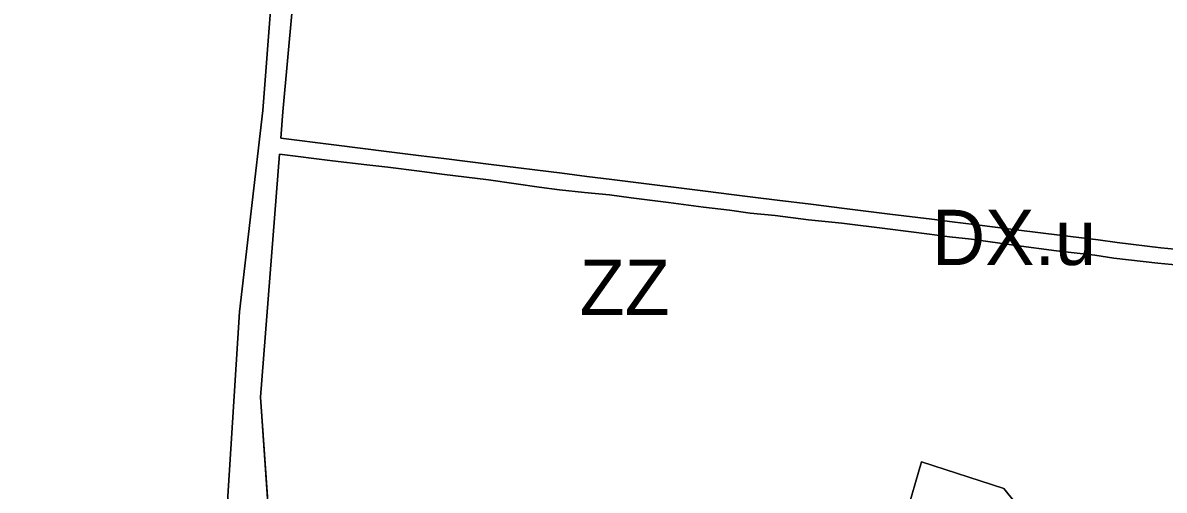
# Model space of a CAD drawing. Extents: x -555509 to -553005, y -1186756 to -1182560.
# Drawn here: x -554741.3 to -554451.9, y -1184157.5 to -1184039.1 of the extents above; entities that cross this region are included whole.
import ezdxf

# ---------------------------------------------------------------- set-up
doc = ezdxf.new("R2010")
doc.units = 0
for name, color, linetype in [('Level 26', 7, 'Continuous'), ('Level 36', 7, 'Continuous'), ('Level 52', 7, 'Continuous'), ('Level 59', 7, 'Continuous'), ('Level 6', 7, 'Continuous'), ('OBRYS_PLOCH', 7, 'Continuous'), ('stav_AP', 7, 'Continuous'), ('stav_BV', 7, 'Continuous'), ('stav_ZZ', 7, 'Continuous')]:
    doc.layers.add(name, color=color, linetype=linetype)

msp = doc.modelspace()

# ---------------------------------------------------------------- linework, layer by layer
at = {"layer": 'Level 26'}
for p, q in [((-554676.39, -1184008.4), (-554680.44, -1184061.29)), ((-554635.07, -1184077.42), (-554623.21, -1184078.91)), ((-554623.21, -1184078.91), (-554616.18, -1184079.89)), ((-554592.49, -1184082.72), (-554587.03, -1184083.43)), ((-554556.83, -1184087.29), (-554550.51, -1184087.94)), ((-554550.51, -1184087.94), (-554542.05, -1184089.01)), ((-554542.05, -1184089.01), (-554533.62, -1184089.89)), ((-554479.16, -1184096.84), (-554469.49, -1184097.96)), ((-554469.49, -1184097.96), (-554464.64, -1184098.73))]:
    msp.add_line(p, q, dxfattribs=at)
for points in [[(-554675.89, -1184068.34), (-554675.37, -1184061.63), (-554670.51, -1184008.91), (-554668.92, -1183969.6), (-554670.48, -1183944.44)], [(-554680.44, -1184061.29), (-554686.37, -1184112.37), (-554690.31, -1184175.13)], [(-554447.41, -1184096.58), (-554452.71, -1184096.1), (-554463.81, -1184094.72), (-554468.65, -1184094.12), (-554478.43, -1184092.9), (-554488.69, -1184091.62), (-554500.07, -1184090.21), (-554505.63, -1184089.52), (-554510.78, -1184088.88), (-554521.41, -1184087.55), (-554532.96, -1184086.12), (-554541.44, -1184085.06), (-554549.99, -1184084), (-554556.2, -1184083.23), (-554561.58, -1184082.56), (-554568.14, -1184081.74), (-554586.49, -1184079.46), (-554591.92, -1184078.78), (-554598.24, -1184078), (-554604.54, -1184077.21), (-554622.52, -1184074.98), (-554634.54, -1184073.48), (-554640.29, -1184072.77), (-554648.36, -1184071.76), (-554662.44, -1184070.01), (-554675.89, -1184068.34)], [(-554678.63, -1184168.29), (-554680.99, -1184133.97), (-554676.2, -1184072.33)], [(-554676.2, -1184072.33), (-554662.79, -1184074.02), (-554654.03, -1184075.06), (-554648.76, -1184075.69)], [(-554648.76, -1184075.69), (-554640.71, -1184076.68), (-554635.07, -1184077.42)], [(-554616.18, -1184079.89), (-554610.34, -1184080.71), (-554605.2, -1184081.43), (-554598.86, -1184082.07), (-554592.49, -1184082.72)], [(-554587.03, -1184083.43), (-554577.59, -1184084.66), (-554568.65, -1184085.82)], [(-554568.65, -1184085.82), (-554562.13, -1184086.59), (-554556.83, -1184087.29)], [(-554533.62, -1184089.89), (-554522, -1184091.29), (-554511.39, -1184092.65)], [(-554511.39, -1184092.65), (-554506.3, -1184093.29), (-554500.7, -1184093.94)], [(-554500.7, -1184093.94), (-554489.37, -1184095.49), (-554479.16, -1184096.84)], [(-554464.64, -1184098.73), (-554453.5, -1184100.02), (-554448.17, -1184100.51)]]:
    msp.add_lwpolyline(points, dxfattribs=at)
at = {"layer": 'Level 36'}
msp.add_lwpolyline([(-554440.16, -1184222.12), (-554492.51, -1184157.13), (-554513.37, -1184150.34), (-554518.87, -1184169.02), (-554521.24, -1184177.54), (-554523.13, -1184182.45), (-554525.77, -1184189.28)], dxfattribs=at)
at = {"layer": 'Level 52'}
msp.add_lwpolyline([(-554440.16, -1184222.12), (-554492.51, -1184157.13), (-554513.37, -1184150.34), (-554518.87, -1184169.02), (-554521.24, -1184177.54), (-554523.13, -1184182.45), (-554525.77, -1184189.28)], dxfattribs=at)
at = {"layer": 'Level 6'}
msp.add_lwpolyline([(-554440.16, -1184222.12), (-554492.51, -1184157.13), (-554513.37, -1184150.34), (-554518.87, -1184169.02), (-554521.24, -1184177.54), (-554523.13, -1184182.45), (-554525.77, -1184189.28)], dxfattribs=at)
at = {"layer": 'OBRYS_PLOCH'}
for p, q in [((-554676.39, -1184008.4), (-554680.44, -1184061.29)), ((-554680.44, -1184061.29), (-554676.39, -1184008.4)), ((-554635.07, -1184077.42), (-554623.21, -1184078.91)), ((-554623.21, -1184078.91), (-554616.18, -1184079.89)), ((-554592.49, -1184082.72), (-554587.03, -1184083.43)), ((-554556.83, -1184087.29), (-554550.51, -1184087.94)), ((-554550.51, -1184087.94), (-554542.05, -1184089.01)), ((-554542.05, -1184089.01), (-554533.62, -1184089.89)), ((-554479.16, -1184096.84), (-554469.49, -1184097.96)), ((-554469.49, -1184097.96), (-554464.64, -1184098.73)), ((-554513.37, -1184150.34), (-554518.87, -1184169.02))]:
    msp.add_line(p, q, dxfattribs=at)
for points in [[(-554675.89, -1184068.34), (-554675.37, -1184061.63), (-554670.51, -1184008.91), (-554668.92, -1183969.6), (-554670.48, -1183944.44)], [(-554670.48, -1183944.44), (-554668.92, -1183969.6), (-554670.51, -1184008.91), (-554675.37, -1184061.63), (-554675.89, -1184068.34), (-554662.44, -1184070.01), (-554648.36, -1184071.76), (-554640.29, -1184072.77), (-554634.54, -1184073.48), (-554622.52, -1184074.98), (-554604.54, -1184077.21), (-554598.24, -1184078), (-554591.92, -1184078.78), (-554586.49, -1184079.46), (-554568.14, -1184081.74), (-554561.58, -1184082.56), (-554556.2, -1184083.23), (-554549.99, -1184084), (-554541.44, -1184085.06), (-554532.96, -1184086.12), (-554521.41, -1184087.55)], [(-554680.44, -1184061.29), (-554686.37, -1184112.37), (-554690.31, -1184175.13)], [(-554690.31, -1184175.13), (-554686.37, -1184112.37), (-554680.44, -1184061.29)], [(-554447.41, -1184096.58), (-554452.71, -1184096.1), (-554463.81, -1184094.72), (-554468.65, -1184094.12), (-554478.43, -1184092.9), (-554488.69, -1184091.62), (-554500.07, -1184090.21), (-554505.63, -1184089.52), (-554510.78, -1184088.88), (-554521.41, -1184087.55), (-554532.96, -1184086.12), (-554541.44, -1184085.06), (-554549.99, -1184084), (-554556.2, -1184083.23), (-554561.58, -1184082.56), (-554568.14, -1184081.74), (-554586.49, -1184079.46), (-554591.92, -1184078.78), (-554598.24, -1184078), (-554604.54, -1184077.21), (-554622.52, -1184074.98), (-554634.54, -1184073.48), (-554640.29, -1184072.77), (-554648.36, -1184071.76), (-554662.44, -1184070.01), (-554675.89, -1184068.34)], [(-554678.63, -1184168.29), (-554680.99, -1184133.97), (-554676.2, -1184072.33)], [(-554676.2, -1184072.33), (-554662.79, -1184074.02), (-554654.03, -1184075.06), (-554648.76, -1184075.69)], [(-554648.76, -1184075.69), (-554640.71, -1184076.68), (-554635.07, -1184077.42)], [(-554616.18, -1184079.89), (-554610.34, -1184080.71), (-554605.2, -1184081.43), (-554598.86, -1184082.07), (-554592.49, -1184082.72)], [(-554587.03, -1184083.43), (-554577.59, -1184084.66), (-554568.65, -1184085.82)], [(-554568.65, -1184085.82), (-554562.13, -1184086.59), (-554556.83, -1184087.29)], [(-554521.41, -1184087.55), (-554510.78, -1184088.88), (-554505.63, -1184089.52), (-554500.07, -1184090.21), (-554488.69, -1184091.62), (-554478.43, -1184092.9), (-554468.65, -1184094.12), (-554463.81, -1184094.72), (-554452.71, -1184096.1), (-554447.41, -1184096.58), (-554442.37, -1184097.04), (-554437.34, -1184097.5), (-554419.51, -1184099.13), (-554402.8, -1184100.65), (-554386.44, -1184102.14), (-554377.89, -1184102.92), (-554375.53, -1184103.14), (-554368.51, -1184103.78)], [(-554533.62, -1184089.89), (-554522, -1184091.29), (-554511.39, -1184092.65)], [(-554511.39, -1184092.65), (-554506.3, -1184093.29), (-554500.7, -1184093.94)], [(-554500.7, -1184093.94), (-554489.37, -1184095.49), (-554479.16, -1184096.84)], [(-554464.64, -1184098.73), (-554453.5, -1184100.02), (-554448.17, -1184100.51)], [(-554440.16, -1184222.12), (-554492.51, -1184157.13), (-554513.37, -1184150.34)]]:
    msp.add_lwpolyline(points, dxfattribs=at)
at = {"layer": 'stav_AP'}
for points in [[(-554670.48, -1183944.44), (-554668.92, -1183969.6), (-554670.51, -1184008.91), (-554675.37, -1184061.63), (-554675.89, -1184068.34), (-554662.44, -1184070.01), (-554648.36, -1184071.76), (-554640.29, -1184072.77), (-554634.54, -1184073.48), (-554622.52, -1184074.98), (-554604.54, -1184077.21), (-554598.24, -1184078), (-554591.92, -1184078.78), (-554586.49, -1184079.46), (-554568.14, -1184081.74), (-554561.58, -1184082.56), (-554556.2, -1184083.23), (-554549.99, -1184084), (-554541.44, -1184085.06), (-554532.96, -1184086.12), (-554521.41, -1184087.55)], [(-554841.71, -1184156.17), (-554826.25, -1184157.38), (-554810.85, -1184157.24), (-554791.86, -1184158.49), (-554777.04, -1184158.7), (-554768.67, -1184159.38), (-554762.83, -1184159.96), (-554753.68, -1184159.87), (-554747.36, -1184159.66), (-554731.96, -1184166.49), (-554718.94, -1184169.35), (-554690.31, -1184175.13), (-554686.37, -1184112.37), (-554680.44, -1184061.29), (-554676.39, -1184008.4)], [(-554521.41, -1184087.55), (-554510.78, -1184088.88), (-554505.63, -1184089.52), (-554500.07, -1184090.21), (-554488.69, -1184091.62), (-554478.43, -1184092.9), (-554468.65, -1184094.12), (-554463.81, -1184094.72), (-554452.71, -1184096.1), (-554447.41, -1184096.58), (-554442.37, -1184097.04), (-554437.34, -1184097.5), (-554419.51, -1184099.13), (-554402.8, -1184100.65), (-554386.44, -1184102.14), (-554377.89, -1184102.92), (-554375.53, -1184103.14), (-554368.51, -1184103.78)]]:
    msp.add_lwpolyline(points, dxfattribs=at)
at = {"layer": 'stav_BV'}
for p, q in [((-554513.37, -1184150.34), (-554518.87, -1184169.02)), ((-554492.51, -1184157.13), (-554513.37, -1184150.34)), ((-554440.16, -1184222.12), (-554492.51, -1184157.13))]:
    msp.add_line(p, q, dxfattribs=at)
at = {"layer": 'stav_ZZ'}
for p, q in [((-554676.2, -1184072.33), (-554680.99, -1184133.97)), ((-554616.18, -1184079.89), (-554623.21, -1184078.91)), ((-554479.16, -1184096.84), (-554489.37, -1184095.49)), ((-554469.49, -1184097.96), (-554479.16, -1184096.84)), ((-554464.64, -1184098.73), (-554469.49, -1184097.96)), ((-554680.99, -1184133.97), (-554678.63, -1184168.29)), ((-554518.87, -1184169.02), (-554513.37, -1184150.34))]:
    msp.add_line(p, q, dxfattribs=at)
for points in [[(-554654.03, -1184075.06), (-554662.79, -1184074.02), (-554676.2, -1184072.33)], [(-554623.21, -1184078.91), (-554635.07, -1184077.42), (-554640.71, -1184076.68), (-554648.76, -1184075.69), (-554654.03, -1184075.06)], [(-554605.2, -1184081.43), (-554610.34, -1184080.71), (-554616.18, -1184079.89)], [(-554587.03, -1184083.43), (-554592.49, -1184082.72), (-554598.86, -1184082.07), (-554605.2, -1184081.43)], [(-554568.65, -1184085.82), (-554577.59, -1184084.66), (-554587.03, -1184083.43)], [(-554489.37, -1184095.49), (-554500.7, -1184093.94), (-554506.3, -1184093.29), (-554511.39, -1184092.65), (-554522, -1184091.29), (-554533.62, -1184089.89), (-554542.05, -1184089.01), (-554550.51, -1184087.94), (-554556.83, -1184087.29), (-554562.13, -1184086.59), (-554568.65, -1184085.82)], [(-554448.17, -1184100.51), (-554453.5, -1184100.02), (-554464.64, -1184098.73)], [(-554513.37, -1184150.34), (-554492.51, -1184157.13), (-554440.16, -1184222.12)]]:
    msp.add_lwpolyline(points, dxfattribs=at)

# ---------------------------------------------------------------- texts
at = {"layer": 'Level 59'}
for s, p in [('DX.u', (-554510.78, -1184100.47)), ('ZZ', (-554600.1, -1184113.12))]:
    msp.add_text(s, height=14, dxfattribs=at).set_placement(p)

doc.saveas('drawing.dxf')
